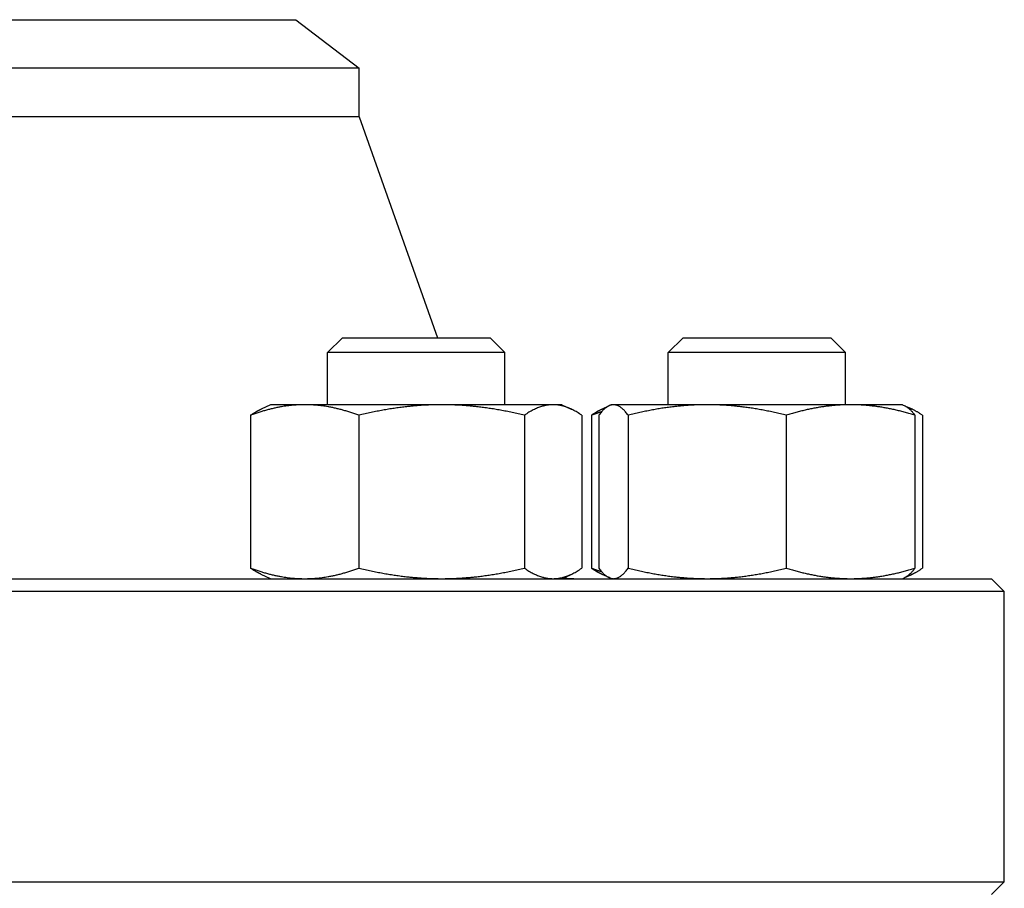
# Model space of a CAD drawing. Header units: inches. Extents: x 24 to 1128, y -69 to 748.
# Tile 607 of 656: x 613.42 to 618.28, y 593.62 to 597.91. Entities that reach past the tile are written whole.
import ezdxf

# ---------------------------------------------------------------- set-up
doc = ezdxf.new("R2010")
doc.units = ezdxf.units.IN
doc.header["$LTSCALE"] = 32
doc.header["$MEASUREMENT"] = 0
doc.layers.add('Visible (ANSI)', color=7, linetype='Continuous', lineweight=30)

msp = doc.modelspace()

# ---------------------------------------------------------------- linework, layer by layer
at = {"layer": 'Visible (ANSI)'}
for p, q in [((606.77813, 597.91353), (614.78313, 597.91353)), ((614.78313, 597.91353), (615.09563, 597.67374)), ((615.09563, 597.67374), (606.46563, 597.67374)), ((615.09563, 597.43353), (615.09563, 597.67374)), ((615.09563, 597.43353), (606.46563, 597.43353)), ((615.09563, 597.43353), (615.48287, 596.34353)), ((615.01224, 596.34353), (614.93933, 596.27061)), ((615.01224, 596.34353), (615.74141, 596.34353)), ((615.74141, 596.34353), (615.81433, 596.27061)), ((616.69457, 596.34353), (616.62165, 596.27061)), ((616.69457, 596.34353), (617.42373, 596.34353)), ((617.42373, 596.34353), (617.49665, 596.27061)), ((615.81433, 596.27061), (614.93933, 596.27061)), ((614.93933, 596.01253), (614.93933, 596.27061)), ((615.81433, 596.01253), (615.81433, 596.27061)), ((617.49665, 596.27061), (616.62165, 596.27061)), ((616.62165, 596.01253), (616.62165, 596.27061)), ((617.49665, 596.01253), (617.49665, 596.27061)), ((614.65783, 596.01253), (614.61204, 595.99118)), ((614.82664, 596.01253), (614.65783, 596.01253)), ((615.50259, 596.01253), (614.82664, 596.01253)), ((616.05278, 596.01253), (615.50259, 596.01253)), ((616.09583, 596.01253), (616.05278, 596.01253)), ((616.09583, 596.01253), (616.14161, 595.99118)), ((616.34015, 596.01253), (616.32889, 596.00728)), ((616.35124, 596.01253), (616.34015, 596.01253)), ((616.81411, 596.01253), (616.35124, 596.01253)), ((617.52202, 596.01253), (616.81411, 596.01253)), ((617.77815, 596.01253), (617.52202, 596.01253)), ((617.77815, 596.01253), (617.78941, 596.00728)), ((614.5594, 595.96066), (614.5594, 595.2054)), ((615.09388, 595.96066), (615.09388, 595.2054)), ((615.91131, 595.96066), (615.91131, 595.2054)), ((616.19426, 595.96066), (616.19426, 595.2054)), ((616.24172, 595.96066), (616.24172, 595.2054)), ((616.27863, 595.96066), (616.27863, 595.2054)), ((616.32889, 596.00728), (616.29436, 595.99118)), ((616.42385, 595.96066), (616.42385, 595.2054)), ((617.20437, 595.96066), (617.20437, 595.2054)), ((617.78941, 596.00728), (617.82394, 595.99118)), ((617.83968, 595.96066), (617.83968, 595.2054)), ((617.87658, 595.96066), (617.87658, 595.2054)), ((603.34313, 595.15353), (618.21813, 595.15353)), ((614.65783, 595.15353), (614.61204, 595.17488)), ((616.09583, 595.15353), (616.14161, 595.17488)), ((616.32889, 595.15878), (616.29436, 595.17488)), ((616.34015, 595.15353), (616.32889, 595.15878)), ((617.77815, 595.15353), (617.78941, 595.15878)), ((617.78941, 595.15878), (617.82394, 595.17488)), ((618.21813, 595.15353), (618.28063, 595.09103)), ((618.28063, 595.09103), (603.28063, 595.09103)), ((618.28063, 593.65603), (618.28063, 595.09103)), ((603.28063, 593.65603), (618.28063, 593.65603)), ((618.21813, 593.59353), (618.28063, 593.65603))]:
    msp.add_line(p, q, dxfattribs=at)
msp.add_arc((616.17037, 595.52853), 0.375, 260.3155, 270, dxfattribs=at)
for points, weights in [([(614.82664, 596.01253), (614.70261, 596.01253), (614.5594, 595.96066)], [1, 1.0379548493, 1]), ([(615.09388, 595.96066), (614.95066, 596.01253), (614.82664, 596.01253)], [1, 1.0379548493, 1]), ([(615.50259, 596.01253), (615.31291, 596.01253), (615.09388, 595.96066)], [1, 1.0379548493, 1]), ([(615.91131, 595.96066), (615.69228, 596.01253), (615.50259, 596.01253)], [1, 1.0379548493, 1]), ([(616.05278, 596.01253), (615.98712, 596.01253), (615.91131, 595.96066)], [1, 1.0379548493, 1]), ([(616.19426, 595.96066), (616.11844, 596.01253), (616.05278, 596.01253)], [1, 1.0379548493, 1]), ([(616.35124, 596.01253), (616.31754, 596.01253), (616.27863, 595.96066)], [1, 1.0379548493, 1]), ([(616.42385, 595.96066), (616.38493, 596.01253), (616.35124, 596.01253)], [1, 1.0379548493, 1]), ([(616.81411, 596.01253), (616.63299, 596.01253), (616.42385, 595.96066)], [1, 1.0379548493, 1]), ([(617.20437, 595.96066), (616.99523, 596.01253), (616.81411, 596.01253)], [1, 1.0379548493, 1]), ([(617.52202, 596.01253), (617.3746, 596.01253), (617.20437, 595.96066)], [1, 1.0379548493, 1]), ([(617.83968, 595.96066), (617.66945, 596.01253), (617.52202, 596.01253)], [1, 1.0379548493, 1]), ([(614.5594, 595.96066), (614.5868, 595.97941), (614.61204, 595.99118)], [1, 1.01339325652, 1.01733426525]), ([(616.24172, 595.96066), (616.26912, 595.97941), (616.29436, 595.99118)], [1, 1.01339325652, 1.01733426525]), ([(616.29239, 595.97765), (616.26763, 595.97004), (616.24172, 595.96066)], [1.01098059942, 1.00665836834, 1]), ([(617.78941, 596.00728), (617.81293, 595.99631), (617.83968, 595.96066)], [1.01653872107, 1.02578038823, 1]), ([(617.87658, 595.96066), (617.83661, 595.98801), (617.80076, 596.0007)], [1, 1.01965956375, 1.01895290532]), ([(614.5594, 595.2054), (614.70261, 595.15353), (614.82664, 595.15353)], [1, 1.0379548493, 1]), ([(614.61204, 595.17488), (614.5868, 595.18665), (614.5594, 595.2054)], [1.01733426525, 1.01339325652, 1]), ([(614.82664, 595.15353), (614.95066, 595.15353), (615.09388, 595.2054)], [1, 1.0379548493, 1]), ([(615.09388, 595.2054), (615.31291, 595.15353), (615.50259, 595.15353)], [1, 1.0379548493, 1]), ([(615.50259, 595.15353), (615.69228, 595.15353), (615.91131, 595.2054)], [1, 1.0379548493, 1]), ([(615.91131, 595.2054), (615.98712, 595.15353), (616.05278, 595.15353)], [1, 1.0379548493, 1]), ([(616.05278, 595.15353), (616.11844, 595.15353), (616.19426, 595.2054)], [1, 1.0379548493, 1]), ([(616.24172, 595.2054), (616.26763, 595.19602), (616.29239, 595.18841)], [1, 1.00665836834, 1.01098059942]), ([(616.29436, 595.17488), (616.26912, 595.18665), (616.24172, 595.2054)], [1.01733426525, 1.01339325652, 1]), ([(616.27863, 595.2054), (616.31754, 595.15353), (616.35124, 595.15353)], [1, 1.0379548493, 1]), ([(616.35124, 595.15353), (616.38493, 595.15353), (616.42385, 595.2054)], [1, 1.0379548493, 1]), ([(616.42385, 595.2054), (616.63299, 595.15353), (616.81411, 595.15353)], [1, 1.0379548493, 1]), ([(616.81411, 595.15353), (616.99523, 595.15353), (617.20437, 595.2054)], [1, 1.0379548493, 1]), ([(617.20437, 595.2054), (617.3746, 595.15353), (617.52202, 595.15353)], [1, 1.0379548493, 1]), ([(617.52202, 595.15353), (617.66945, 595.15353), (617.83968, 595.2054)], [1, 1.0379548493, 1]), ([(617.83968, 595.2054), (617.81293, 595.16975), (617.78941, 595.15878)], [1, 1.02578038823, 1.01653872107]), ([(617.80076, 595.16536), (617.83661, 595.17805), (617.87658, 595.2054)], [1.01895290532, 1.01965956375, 1])]:
    msp.add_rational_spline(points, weights, degree=2, dxfattribs=at)

doc.saveas('drawing.dxf')
